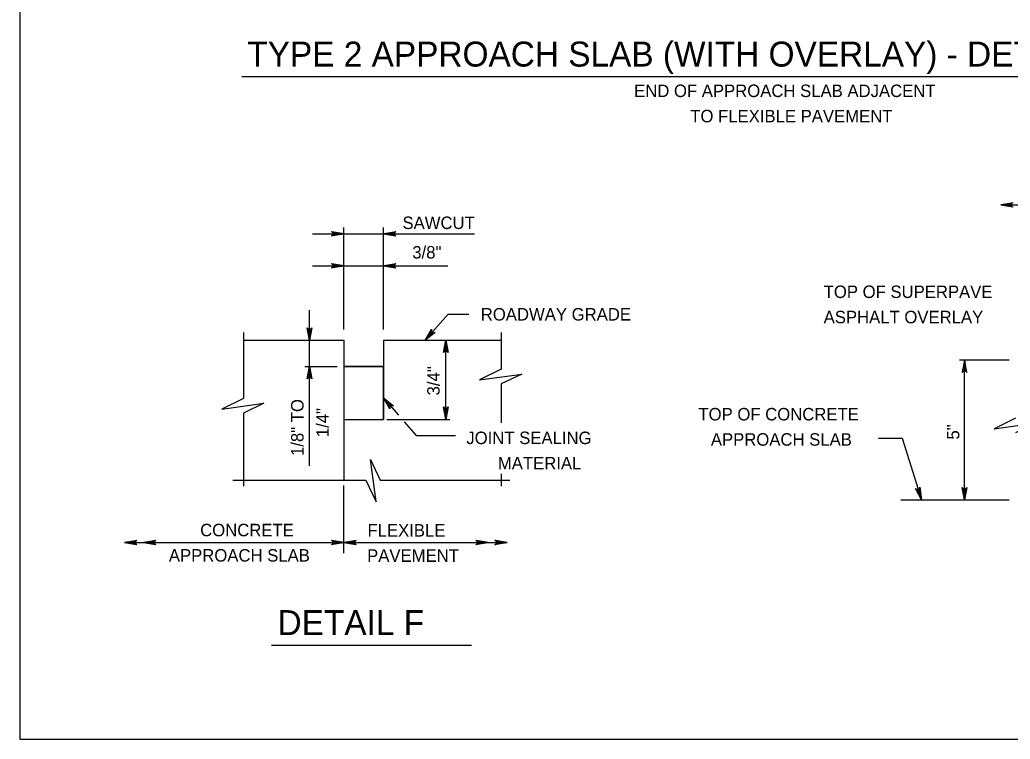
# Model space of a CAD drawing. Extents: x 636530 to 644067, y 294168 to 299122.
# Drawn here: x 639046.8 to 639284.8, y 297153.5 to 297326.4 of the extents above; entities that cross this region are included whole.
import ezdxf

# ---------------------------------------------------------------- set-up
doc = ezdxf.new("R2010")
doc.units = 0
doc.layers.add('1', color=7, linetype='Continuous')

msp = doc.modelspace()

# ---------------------------------------------------------------- linework, layer by layer
at = {"layer": '1'}
for p, q in [((639046.78, 297717.48), (639046.78, 297153.48)), ((639100.16, 297312.73), (639375.43, 297312.73)), ((639282.55, 297281.87), (639316.59, 297281.87)), ((639117.11, 297274.95), (639156.08, 297274.95)), ((639124.66, 297251.94), (639124.66, 297276.45)), ((639134.2, 297251.94), (639134.2, 297276.45)), ((639117.11, 297267.26), (639149.65, 297267.26)), ((639116.43, 297219.19), (639116.43, 297256.61)), ((639144.18, 297249.4), (639149.73, 297255.59)), ((639149.73, 297255.59), (639154.73, 297255.59)), ((639100.51, 297251.21), (639100.51, 297235.35)), ((639162.47, 297251.21), (639162.47, 297242.38)), ((639100.51, 297249.4), (639124.66, 297249.4)), ((639124.66, 297249.4), (639124.66, 297215.73)), ((639124.66, 297249.4), (639124.66, 297243.06)), ((639134.2, 297249.4), (639134.2, 297243.06)), ((639134.2, 297249.4), (639162.47, 297249.4)), ((639149.17, 297230.35), (639149.17, 297249.4)), ((639272.59, 297244.69), (639284.58, 297244.69)), ((639273.86, 297211.02), (639273.86, 297244.69)), ((639115.26, 297243.06), (639123.06, 297243.06)), ((639124.66, 297243.06), (639124.66, 297230.35)), ((639124.66, 297243.06), (639134.2, 297243.06)), ((639134.2, 297243.06), (639134.2, 297230.35)), ((639162.47, 297238.87), (639162.47, 297229.54)), ((639134.2, 297235.51), (639137.83, 297231.33)), ((639100.51, 297231.83), (639100.51, 297214.27)), ((639124.66, 297230.35), (639134.2, 297230.35)), ((639135.03, 297230.35), (639150.16, 297230.35)), ((639139.19, 297229.76), (639142.06, 297226.46)), ((639142.06, 297226.46), (639151.53, 297226.46)), ((639253.17, 297225.79), (639258.85, 297225.79)), ((639258.85, 297225.79), (639263.46, 297211.02)), ((639097.98, 297215.73), (639129.91, 297215.73)), ((639133.43, 297215.73), (639164.52, 297215.73)), ((639162.47, 297217.23), (639162.47, 297214.27)), ((639124.66, 297198.16), (639124.66, 297214.47)), ((639258.56, 297211.02), (639284.58, 297211.02)), ((639071.93, 297200.77), (639124.66, 297200.77)), ((639124.66, 297200.77), (639163.94, 297200.77)), ((639107.31, 297176.08), (639155.36, 297176.08)), ((639046.78, 297153.48), (639832.78, 297153.48))]:
    msp.add_line(p, q, dxfattribs=at)
for points in [[(639282.55, 297281.87), (639285.53, 297282.43)], [(639285.3, 297282.27), (639282.55, 297281.87), (639285.42, 297282.35)], [(639285.18, 297282.07), (639282.55, 297281.87), (639285.24, 297282.17)], [(639285.15, 297281.87), (639282.55, 297281.87), (639285.16, 297281.97)], [(639285.53, 297281.31), (639282.55, 297281.87), (639285.42, 297281.39)], [(639285.3, 297281.47), (639282.55, 297281.87), (639285.24, 297281.57)], [(639285.18, 297281.67), (639282.55, 297281.87), (639285.16, 297281.77)], [(639124.66, 297274.95), (639121.67, 297274.39), (639121.79, 297274.47), (639121.9, 297274.55), (639121.96, 297274.65), (639122.02, 297274.75), (639122.04, 297274.85), (639122.06, 297274.95), (639122.04, 297275.05), (639122.02, 297275.15), (639121.96, 297275.25), (639121.9, 297275.35), (639121.79, 297275.43), (639121.67, 297275.51), (639124.66, 297274.95), (639121.79, 297275.43), (639121.9, 297275.35), (639124.66, 297274.95), (639121.96, 297275.25), (639122.02, 297275.15), (639124.66, 297274.95), (639122.04, 297275.05), (639122.06, 297274.95), (639124.66, 297274.95), (639122.04, 297274.85), (639122.02, 297274.75), (639124.66, 297274.95), (639121.96, 297274.65), (639121.9, 297274.55), (639124.66, 297274.95), (639121.79, 297274.47)], [(639134.2, 297274.95), (639137.18, 297275.51), (639137.06, 297275.43), (639136.95, 297275.35), (639136.89, 297275.25), (639136.83, 297275.15), (639136.81, 297275.05), (639136.8, 297274.95), (639136.81, 297274.85), (639136.83, 297274.75), (639136.89, 297274.65), (639136.95, 297274.55), (639137.06, 297274.47), (639137.18, 297274.39), (639134.2, 297274.95), (639137.06, 297274.47), (639136.95, 297274.55), (639134.2, 297274.95), (639136.89, 297274.65), (639136.83, 297274.75), (639134.2, 297274.95), (639136.81, 297274.85), (639136.8, 297274.95), (639134.2, 297274.95), (639136.81, 297275.05), (639136.83, 297275.15), (639134.2, 297274.95), (639136.89, 297275.25), (639136.95, 297275.35), (639134.2, 297274.95), (639137.06, 297275.43)], [(639124.66, 297267.26), (639121.67, 297266.7), (639121.79, 297266.78), (639121.9, 297266.86), (639121.96, 297266.96), (639122.02, 297267.06), (639122.04, 297267.16), (639122.06, 297267.26), (639122.04, 297267.36), (639122.02, 297267.46), (639121.96, 297267.56), (639121.9, 297267.66), (639121.79, 297267.74), (639121.67, 297267.81), (639124.66, 297267.26), (639121.79, 297267.74), (639121.9, 297267.66), (639124.66, 297267.26), (639121.96, 297267.56), (639122.02, 297267.46), (639124.66, 297267.26), (639122.04, 297267.36), (639122.06, 297267.26), (639124.66, 297267.26), (639122.04, 297267.16), (639122.02, 297267.06), (639124.66, 297267.26), (639121.96, 297266.96), (639121.9, 297266.86), (639124.66, 297267.26), (639121.79, 297266.78)], [(639134.2, 297267.26), (639137.18, 297267.81), (639137.06, 297267.74), (639136.95, 297267.66), (639136.89, 297267.56), (639136.83, 297267.46), (639136.81, 297267.36), (639136.8, 297267.26), (639136.81, 297267.16), (639136.83, 297267.06), (639136.89, 297266.96), (639136.95, 297266.86), (639137.06, 297266.78), (639137.18, 297266.7), (639134.2, 297267.26), (639137.06, 297266.78), (639136.95, 297266.86), (639134.2, 297267.26), (639136.89, 297266.96), (639136.83, 297267.06), (639134.2, 297267.26), (639136.81, 297267.16), (639136.8, 297267.26), (639134.2, 297267.26), (639136.81, 297267.36), (639136.83, 297267.46), (639134.2, 297267.26), (639136.89, 297267.56), (639136.95, 297267.66), (639134.2, 297267.26), (639137.06, 297267.74)], [(639116.43, 297249.4), (639115.88, 297252.38), (639116.03, 297252.15), (639116.23, 297252.03), (639116.43, 297252), (639116.63, 297252.03), (639116.83, 297252.15), (639116.99, 297252.38), (639116.43, 297249.4), (639116.83, 297252.15), (639116.63, 297252.03), (639116.43, 297249.4), (639116.43, 297252), (639116.23, 297252.03), (639116.43, 297249.4), (639116.03, 297252.15)], [(639144.18, 297249.4), (639145.75, 297251.99), (639145.72, 297251.72), (639145.79, 297251.49), (639145.91, 297251.34), (639146.08, 297251.23), (639146.31, 297251.18), (639146.58, 297251.25), (639144.18, 297249.4), (639146.31, 297251.18), (639146.08, 297251.23), (639144.18, 297249.4), (639145.91, 297251.34), (639145.79, 297251.49), (639144.18, 297249.4), (639145.72, 297251.72)], [(639149.17, 297249.4), (639149.73, 297246.42), (639149.57, 297246.65), (639149.37, 297246.77), (639149.17, 297246.8), (639148.97, 297246.77), (639148.77, 297246.65), (639148.61, 297246.42), (639149.17, 297249.4), (639148.77, 297246.65), (639148.97, 297246.77), (639149.17, 297249.4), (639149.17, 297246.8), (639149.37, 297246.77), (639149.17, 297249.4), (639149.57, 297246.65)], [(639273.86, 297244.62), (639273.3, 297241.64), (639273.46, 297241.87), (639273.66, 297241.98), (639273.86, 297242.02), (639274.06, 297241.98), (639274.26, 297241.87), (639274.42, 297241.64), (639273.86, 297244.62), (639274.26, 297241.87), (639274.06, 297241.98), (639273.86, 297244.62), (639273.86, 297242.02), (639273.66, 297241.98), (639273.86, 297244.62), (639273.46, 297241.87)], [(639116.43, 297243.06), (639116.99, 297240.08), (639116.83, 297240.31), (639116.63, 297240.43), (639116.43, 297240.46), (639116.23, 297240.43), (639116.03, 297240.31), (639115.88, 297240.08), (639116.43, 297243.06), (639116.03, 297240.31), (639116.23, 297240.43), (639116.43, 297243.06), (639116.43, 297240.46), (639116.63, 297240.43), (639116.43, 297243.06), (639116.83, 297240.31)], [(639162.47, 297242.38), (639157.29, 297239.85), (639167.44, 297241.23), (639162.47, 297238.87)], [(639100.51, 297235.35), (639095.32, 297232.82), (639105.47, 297234.2), (639100.51, 297231.83)], [(639134.2, 297235.51), (639136.57, 297233.62), (639136.44, 297233.66), (639136.3, 297233.69), (639136.19, 297233.67), (639136.07, 297233.65), (639135.99, 297233.6), (639135.9, 297233.55), (639135.84, 297233.47), (639135.77, 297233.39), (639135.74, 297233.28), (639135.7, 297233.17), (639135.72, 297233.03), (639135.73, 297232.89), (639134.2, 297235.51), (639135.72, 297233.03), (639135.7, 297233.17), (639134.2, 297235.51), (639135.74, 297233.28), (639135.77, 297233.39), (639134.2, 297235.51), (639135.84, 297233.47), (639135.9, 297233.55), (639134.2, 297235.51), (639135.99, 297233.6), (639136.07, 297233.65), (639134.2, 297235.51), (639136.19, 297233.67), (639136.3, 297233.69), (639134.2, 297235.51), (639136.44, 297233.66)], [(639149.17, 297230.35), (639148.61, 297233.33), (639148.77, 297233.1), (639148.97, 297232.98), (639149.17, 297232.95), (639149.37, 297232.98), (639149.57, 297233.1), (639149.73, 297233.33), (639149.17, 297230.35), (639149.57, 297233.1), (639149.37, 297232.98), (639149.17, 297230.35), (639149.17, 297232.95), (639148.97, 297232.98), (639149.17, 297230.35), (639148.77, 297233.1)], [(639286.11, 297230.64), (639280.92, 297228.1), (639291.07, 297229.48), (639286.11, 297227.12)], [(639129.91, 297215.73), (639132.45, 297210.54), (639131.07, 297220.69), (639133.43, 297215.73)], [(639263.46, 297211.02), (639262.04, 297213.7), (639262.15, 297213.61), (639262.26, 297213.52), (639262.37, 297213.5), (639262.49, 297213.47), (639262.59, 297213.48), (639262.69, 297213.5), (639262.78, 297213.54), (639262.87, 297213.59), (639262.95, 297213.68), (639263.02, 297213.76), (639263.07, 297213.9), (639263.11, 297214.03), (639263.46, 297211.02), (639263.07, 297213.9), (639263.02, 297213.76), (639263.46, 297211.02), (639262.95, 297213.68), (639262.87, 297213.59), (639263.46, 297211.02), (639262.78, 297213.54), (639262.69, 297213.5), (639263.46, 297211.02), (639262.59, 297213.48), (639262.49, 297213.47), (639263.46, 297211.02), (639262.37, 297213.5), (639262.26, 297213.52), (639263.46, 297211.02), (639262.15, 297213.61)], [(639273.86, 297211.02), (639273.3, 297214), (639273.46, 297213.77), (639273.66, 297213.65), (639273.86, 297213.62), (639274.06, 297213.65), (639274.26, 297213.77), (639274.42, 297214), (639273.86, 297211.02), (639274.26, 297213.77), (639274.06, 297213.65), (639273.86, 297211.02), (639273.86, 297213.62), (639273.66, 297213.65), (639273.86, 297211.02), (639273.46, 297213.77)], [(639071.93, 297200.77), (639074.92, 297201.33), (639074.8, 297201.25), (639074.69, 297201.17), (639074.63, 297201.07), (639074.57, 297200.97), (639074.55, 297200.87), (639074.53, 297200.77), (639074.55, 297200.67), (639074.57, 297200.57), (639074.63, 297200.47), (639074.69, 297200.37), (639074.8, 297200.29), (639074.92, 297200.21), (639071.93, 297200.77), (639074.8, 297200.29), (639074.69, 297200.37), (639071.93, 297200.77), (639074.63, 297200.47), (639074.57, 297200.57), (639071.93, 297200.77), (639074.55, 297200.67), (639074.53, 297200.77), (639071.93, 297200.77), (639074.55, 297200.87), (639074.57, 297200.97), (639071.93, 297200.77), (639074.63, 297201.07), (639074.69, 297201.17), (639071.93, 297200.77), (639074.8, 297201.25)], [(639076.51, 297200.77), (639079.49, 297201.33), (639079.37, 297201.25), (639079.26, 297201.17), (639079.2, 297201.07), (639079.14, 297200.97), (639079.12, 297200.87), (639079.11, 297200.77), (639079.12, 297200.67), (639079.14, 297200.57), (639079.2, 297200.47), (639079.26, 297200.37), (639079.37, 297200.29), (639079.49, 297200.21), (639076.51, 297200.77), (639079.37, 297200.29), (639079.26, 297200.37), (639076.51, 297200.77), (639079.2, 297200.47), (639079.14, 297200.57), (639076.51, 297200.77), (639079.12, 297200.67), (639079.11, 297200.77), (639076.51, 297200.77), (639079.12, 297200.87), (639079.14, 297200.97), (639076.51, 297200.77), (639079.2, 297201.07), (639079.26, 297201.17), (639076.51, 297200.77), (639079.37, 297201.25)], [(639124.66, 297200.77), (639121.67, 297200.21), (639121.79, 297200.29), (639121.9, 297200.37), (639121.96, 297200.47), (639122.02, 297200.57), (639122.04, 297200.67), (639122.06, 297200.77), (639122.04, 297200.87), (639122.02, 297200.97), (639121.96, 297201.07), (639121.9, 297201.17), (639121.79, 297201.25), (639121.67, 297201.33), (639124.66, 297200.77), (639121.79, 297201.25), (639121.9, 297201.17), (639124.66, 297200.77), (639121.96, 297201.07), (639122.02, 297200.97), (639124.66, 297200.77), (639122.04, 297200.87), (639122.06, 297200.77), (639124.66, 297200.77), (639122.04, 297200.67), (639122.02, 297200.57), (639124.66, 297200.77), (639121.96, 297200.47), (639121.9, 297200.37), (639124.66, 297200.77), (639121.79, 297200.29)], [(639124.66, 297200.77), (639127.64, 297201.33), (639127.52, 297201.25), (639127.41, 297201.17), (639127.35, 297201.07), (639127.29, 297200.97), (639127.27, 297200.87), (639127.26, 297200.77), (639127.27, 297200.67), (639127.29, 297200.57), (639127.35, 297200.47), (639127.41, 297200.37), (639127.52, 297200.29), (639127.64, 297200.21), (639124.66, 297200.77), (639127.52, 297200.29), (639127.41, 297200.37), (639124.66, 297200.77), (639127.35, 297200.47), (639127.29, 297200.57), (639124.66, 297200.77), (639127.27, 297200.67), (639127.26, 297200.77), (639124.66, 297200.77), (639127.27, 297200.87), (639127.29, 297200.97), (639124.66, 297200.77), (639127.35, 297201.07), (639127.41, 297201.17), (639124.66, 297200.77), (639127.52, 297201.25)], [(639159.37, 297200.77), (639156.38, 297200.21), (639156.5, 297200.29), (639156.61, 297200.37), (639156.67, 297200.47), (639156.73, 297200.57), (639156.75, 297200.67), (639156.77, 297200.77), (639156.75, 297200.87), (639156.73, 297200.97), (639156.67, 297201.07), (639156.61, 297201.17), (639156.5, 297201.25), (639156.38, 297201.33), (639159.37, 297200.77), (639156.5, 297201.25), (639156.61, 297201.17), (639159.37, 297200.77), (639156.67, 297201.07), (639156.73, 297200.97), (639159.37, 297200.77), (639156.75, 297200.87), (639156.77, 297200.77), (639159.37, 297200.77), (639156.75, 297200.67), (639156.73, 297200.57), (639159.37, 297200.77), (639156.67, 297200.47), (639156.61, 297200.37), (639159.37, 297200.77), (639156.5, 297200.29)], [(639163.94, 297200.77), (639160.96, 297200.21), (639161.07, 297200.29), (639161.19, 297200.37), (639161.24, 297200.47), (639161.3, 297200.57), (639161.32, 297200.67), (639161.34, 297200.77), (639161.32, 297200.87), (639161.3, 297200.97), (639161.24, 297201.07), (639161.19, 297201.17), (639161.07, 297201.25), (639160.96, 297201.33), (639163.94, 297200.77), (639161.07, 297201.25), (639161.19, 297201.17), (639163.94, 297200.77), (639161.24, 297201.07), (639161.3, 297200.97), (639163.94, 297200.77), (639161.32, 297200.87), (639161.34, 297200.77), (639163.94, 297200.77), (639161.32, 297200.67), (639161.3, 297200.57), (639163.94, 297200.77), (639161.24, 297200.47), (639161.19, 297200.37), (639163.94, 297200.77), (639161.07, 297200.29)]]:
    msp.add_lwpolyline(points, dxfattribs=at)
msp.add_lwpolyline([(639124.66, 297230.35), (639134.2, 297230.35), (639134.2, 297243.06), (639124.66, 297243.06)], close=True, dxfattribs=at)

# ---------------------------------------------------------------- texts
for s, height, p in [('TYPE 2 APPROACH SLAB (WITH OVERLAY) - DETAIL 1', 6, (639101.46, 297315.14)), ('END OF APPROACH SLAB ADJACENT', 3, (639194.42, 297307.81)), ('TO FLEXIBLE PAVEMENT', 3, (639207.92, 297301.74)), ('SAWCUT', 3, (639138.75, 297276.09)), ('3/8"', 3, (639141.11, 297269)), ('TOP OF SUPERPAVE', 3, (639239.98, 297259.51)), ('ROADWAY GRADE', 3, (639157.57, 297254.1)), ('ASPHALT OVERLAY', 3, (639239.98, 297253.44)), ('TOP OF CONCRETE', 3, (639209.88, 297230.09)), ('JOINT SEALING', 3, (639154.1, 297224.4)), ('APPROACH SLAB', 3, (639212.87, 297224.02)), ('MATERIAL', 3, (639161.68, 297218.32)), ('CONCRETE', 3, (639090.13, 297202.24)), ('FLEXIBLE', 3, (639130.34, 297202.18)), ('APPROACH SLAB', 3, (639082.61, 297196.16)), ('PAVEMENT', 3, (639130.26, 297196.1)), ('DETAIL F', 6, (639108.73, 297178.5))]:
    msp.add_text(s, height=height, dxfattribs=at).set_placement(p)
for s, p in [('3/4"', (639147.69, 297236.11)), ('1/8" TO', (639114.98, 297221.54)), ('1/4"', (639121.05, 297226.07)), ('5"', (639272.59, 297225.49))]:
    msp.add_text(s, height=3, rotation=90, dxfattribs=at).set_placement(p)

doc.saveas('drawing.dxf')
